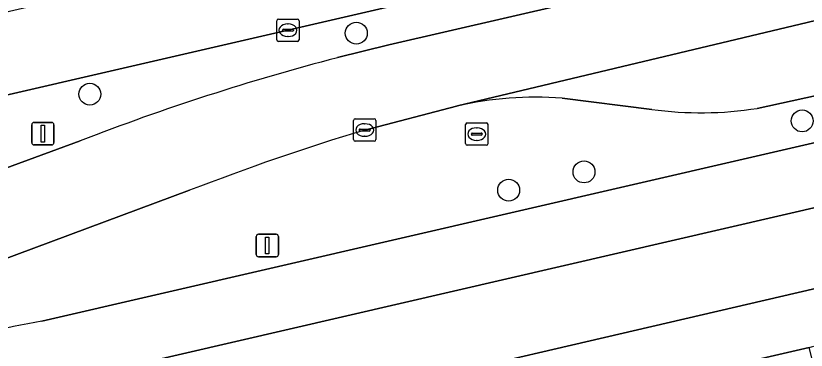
# Model space of a CAD drawing. Extents: x 156412 to 157779, y 382335 to 383768.
# Drawn here: x 156851.95 to 156887.22, y 382953.4 to 382968.31 of the extents above; entities that cross this region are included whole.
import ezdxf

# ---------------------------------------------------------------- set-up
doc = ezdxf.new("R2010")
doc.units = 0
for name, color, linetype in [('IMGEO_Berm_groen', 7, 'Continuous'), ('IMGEO_Boom', 7, 'Continuous'), ('IMGEO_Kolk', 7, 'Continuous'), ('IMGEO_Lichtmast', 7, 'Continuous'), ('IMGEO_OVBaan_gesloten', 7, 'Continuous'), ('IMGEO_Parkeervlak_open', 7, 'Continuous'), ('IMGEO_Rijbaan_regionaal_gesloten', 7, 'Continuous'), ('IMGEO_Rioolput', 7, 'Continuous'), ('IMGEO_Verkeersbordpaal', 7, 'Continuous'), ('IMGEO_Voetpad_open', 7, 'Continuous')]:
    doc.layers.add(name, color=color, linetype=linetype)

msp = doc.modelspace()

# ---------------------------------------------------------------- linework, layer by layer
at = {"layer": 'IMGEO_Berm_groen'}
for points in [[(156866.3, 382966.448), (156868.596, 382967.016), (156937.256, 382982.846), (156960.658, 382988.242), (156960.264, 382989.881), (156936.873, 382984.481), (156826.1, 382958.91), (156813.512, 382955.995), (156808.809, 382954.906), (156809.882, 382950.12), (156812.439, 382950.746), (156832.008, 382955.231)], [(156939.178, 382974.572), (156948.286, 382976.676), (156947.819, 382978.644), (156947.567, 382978.584), (156947.315, 382978.521), (156938.721, 382976.538), (156908.869, 382969.651), (156887.69, 382964.765), (156885.039, 382964.186)], [(156853.113, 382954.697), (156884.599, 382961.963), (156939.178, 382974.572)], [(156880.33, 382964.137), (156876.337, 382964.643)], [(156871.614, 382964.283), (156867.52, 382963.218)], [(156843.959, 382958.752), (156854.822, 382962.739)], [(156859.705, 382960.529), (156848.942, 382956.536)]]:
    msp.add_lwpolyline(points, dxfattribs=at)
for centre, radius, start, end in [((156893.683, 382862.094), 107.886, 104.70303, 111.1124), ((156875.183, 382948.618), 16.066, 85.8819, 102.8358), ((156882.517, 382980.238), 16.249, 262.2643, 278.9281), ((156899.307, 382858.134), 109.787, 106.83031, 111.14452), ((156861.11, 382910.607), 44.81, 100.2806, 106.8878)]:
    msp.add_arc(centre, radius, start, end, dxfattribs=at)
at = {"layer": 'IMGEO_Boom'}
for centre in [(156867.143, 382967.54), (156855.251, 382964.817), (156887.045, 382963.626), (156877.307, 382961.35), (156873.943, 382960.536)]:
    msp.add_circle(centre, 0.489, dxfattribs=at)
at = {"layer": 'IMGEO_Kolk'}
for p, q in [((156863.667, 382968.172), (156864.519, 382968.172)), ((156863.592, 382967.246), (156863.592, 382968.098)), ((156864.08, 382967.952), (156864.105, 382967.952)), ((156864.593, 382968.098), (156864.593, 382967.246)), ((156863.851, 382967.666), (156863.851, 382967.678)), ((156864.289, 382967.629), (156863.891, 382967.629)), ((156863.894, 382967.715), (156864.292, 382967.715)), ((156864.335, 382967.678), (156864.335, 382967.666)), ((156864.519, 382967.172), (156863.667, 382967.172)), ((156864.103, 382967.392), (156864.078, 382967.392)), ((156867.019, 382962.792), (156867.019, 382963.644)), ((156867.094, 382963.718), (156867.946, 382963.718)), ((156868.02, 382963.644), (156868.02, 382962.792)), ((156867.321, 382963.261), (156867.719, 382963.261)), ((156867.507, 382963.498), (156867.532, 382963.498)), ((156867.278, 382963.212), (156867.278, 382963.224)), ((156867.716, 382963.175), (156867.318, 382963.175)), ((156867.53, 382962.938), (156867.505, 382962.938)), ((156867.762, 382963.224), (156867.762, 382963.212)), ((156867.946, 382962.718), (156867.094, 382962.718))]:
    msp.add_line(p, q, dxfattribs=at)
for points in [[(156863.667, 382968.172), (156864.519, 382968.172)], [(156863.592, 382967.246), (156863.592, 382968.098)], [(156864.593, 382968.098), (156864.593, 382967.246)], [(156864.519, 382967.172), (156863.667, 382967.172)], [(156867.019, 382962.792), (156867.019, 382963.644)], [(156867.094, 382963.718), (156867.946, 382963.718)], [(156868.02, 382963.644), (156868.02, 382962.792)], [(156867.946, 382962.718), (156867.094, 382962.718)]]:
    msp.add_lwpolyline(points, dxfattribs=at)
for centre, radius, start, end in [((156863.669, 382968.096), 0.0765, 91.552, 178.448), ((156863.669, 382968.096), 0.0765, 91.552, 178.448), ((156864.517, 382968.096), 0.0765, 1.552, 88.448), ((156864.517, 382968.096), 0.0765, 1.552, 88.448), ((156863.891, 382967.675), 0.0403, 85.8775, 175.7526), ((156863.888, 382967.665), 0.0366, 178.938, 274.7102), ((156864.292, 382967.672), 0.043, 264.8664, 352.4533), ((156864.296, 382967.677), 0.0386, 1.7309, 96.639), ((156863.669, 382967.248), 0.0765, 181.552, 268.448), ((156863.669, 382967.248), 0.0765, 181.552, 268.448), ((156864.517, 382967.248), 0.0765, 271.552, 358.448), ((156864.517, 382967.248), 0.0765, 271.552, 358.448), ((156867.096, 382963.642), 0.0765, 91.552, 178.448), ((156867.096, 382963.642), 0.0765, 91.552, 178.448), ((156867.944, 382963.642), 0.0765, 1.552, 88.448), ((156867.944, 382963.642), 0.0765, 1.552, 88.448), ((156867.318, 382963.221), 0.0403, 85.8775, 175.7526), ((156867.723, 382963.223), 0.0386, 1.7309, 96.639), ((156867.315, 382963.211), 0.0366, 178.938, 274.7102), ((156867.719, 382963.218), 0.043, 264.8664, 352.4533), ((156867.096, 382962.794), 0.0765, 181.552, 268.448), ((156867.096, 382962.794), 0.0765, 181.552, 268.448), ((156867.944, 382962.794), 0.0765, 271.552, 358.448), ((156867.944, 382962.794), 0.0765, 271.552, 358.448)]:
    msp.add_arc(centre, radius, start, end, dxfattribs=at)
for centre, major_axis, ratio, start_param, end_param in [((156864.079, 382967.672), (-0.387, 0.002), 0.722429, 4.712389, 7.853982), ((156864.104, 382967.672), (-0.39, 0.002), 0.717154, 1.570796, 4.712389), ((156867.506, 382963.218), (-0.387, 0.002), 0.722429, 4.712389, 7.853982), ((156867.531, 382963.218), (-0.39, 0.002), 0.717154, 1.570796, 4.712389)]:
    msp.add_ellipse(centre, major_axis=major_axis, ratio=ratio, start_param=start_param, end_param=end_param, dxfattribs=at)
at = {"layer": 'IMGEO_Lichtmast'}
for p, q in [((156862.676, 382957.666), (156862.676, 382958.466)), ((156862.676, 382958.466), (156862.676, 382957.666)), ((156862.776, 382958.566), (156863.566, 382958.566)), ((156863.566, 382958.566), (156862.776, 382958.566)), ((156863.666, 382958.466), (156863.666, 382957.666)), ((156863.666, 382957.666), (156863.666, 382958.466)), ((156863.566, 382957.566), (156862.776, 382957.566)), ((156862.776, 382957.566), (156863.566, 382957.566))]:
    msp.add_line(p, q, dxfattribs=at)
msp.add_lwpolyline([(156863.096, 382958.441), (156863.246, 382958.441), (156863.246, 382957.691), (156863.096, 382957.691), (156863.096, 382958.441)], dxfattribs=at)
for centre, start, end in [((156862.776, 382958.466), 90, 180), ((156862.776, 382958.466), 90, 180), ((156863.566, 382958.466), 0, 90), ((156863.566, 382958.466), 360, 90), ((156862.776, 382957.666), 180, 270), ((156862.776, 382957.666), 180, 270), ((156863.566, 382957.666), 270, 0), ((156863.566, 382957.666), 270, 0)]:
    msp.add_arc(centre, 0.1, start, end, dxfattribs=at)
at = {"layer": 'IMGEO_OVBaan_gesloten'}
msp.add_lwpolyline([(156936.873, 382984.481), (156936.072, 382987.898), (156830.993, 382963.761), (156807.945, 382958.46), (156808.809, 382954.906), (156813.512, 382955.995), (156826.1, 382958.91)], close=True, dxfattribs=at)
at = {"layer": 'IMGEO_Parkeervlak_open'}
for points in [[(156890.458, 382956.801), (156859.463, 382949.6)], [(156863.421, 382947.98), (156863.529, 382948.017), (156887.359, 382953.518), (156887.565, 382953.583)]]:
    msp.add_lwpolyline(points, dxfattribs=at)
at = {"layer": 'IMGEO_Rijbaan_regionaal_gesloten'}
for points in [[(156937.989, 382979.692), (156937.256, 382982.846), (156868.596, 382967.016), (156866.3, 382966.448)], [(156867.52, 382963.218), (156871.614, 382964.283), (156871.659, 382964.297), (156891.446, 382969.01), (156900.788, 382971.237), (156937.989, 382979.692)], [(156939.797, 382971.848), (156939.178, 382974.572), (156884.599, 382961.963), (156853.113, 382954.697)], [(156816.196, 382943.116), (156816.29, 382943.135), (156830.232, 382946.499), (156903.004, 382963.32), (156939.797, 382971.848)], [(156908.869, 382969.651), (156891.446, 382969.01), (156871.659, 382964.297), (156871.614, 382964.283)], [(156885.039, 382964.186), (156887.69, 382964.765), (156908.869, 382969.651)], [(156876.337, 382964.643), (156880.33, 382964.137)], [(156854.822, 382962.739), (156843.959, 382958.752)], [(156848.942, 382956.536), (156859.705, 382960.529)]]:
    msp.add_lwpolyline(points, dxfattribs=at)
msp.add_lwpolyline([(156940.547, 382968.546), (156939.797, 382971.848), (156903.004, 382963.32), (156830.232, 382946.499), (156816.29, 382943.135), (156816.196, 382943.116), (156816.994, 382939.753), (156818.685, 382940.216), (156824.808, 382941.614), (156855.226, 382948.615), (156859.463, 382949.6), (156890.458, 382956.801), (156893.4, 382957.443), (156903.126, 382959.769)], close=True, dxfattribs=at)
for centre, radius, start, end in [((156893.683, 382862.094), 107.886, 104.70303, 111.1124), ((156875.183, 382948.618), 16.066, 85.8819, 102.8358), ((156882.517, 382980.238), 16.249, 262.2643, 278.9281), ((156899.307, 382858.134), 109.787, 106.83031, 111.14452), ((156861.11, 382910.607), 44.81, 100.2806, 106.8878)]:
    msp.add_arc(centre, radius, start, end, dxfattribs=at)
at = {"layer": 'IMGEO_Rioolput'}
for p, q in [((156872.021, 382962.612), (156872.021, 382963.464)), ((156872.096, 382963.538), (156872.948, 382963.538)), ((156872.509, 382963.318), (156872.534, 382963.318)), ((156873.022, 382963.464), (156873.022, 382962.612)), ((156872.28, 382963.032), (156872.28, 382963.044)), ((156872.718, 382962.995), (156872.32, 382962.995)), ((156872.323, 382963.081), (156872.721, 382963.081)), ((156872.764, 382963.044), (156872.764, 382963.032)), ((156872.948, 382962.538), (156872.096, 382962.538)), ((156872.532, 382962.758), (156872.507, 382962.758))]:
    msp.add_line(p, q, dxfattribs=at)
for points in [[(156872.021, 382962.612), (156872.021, 382963.464)], [(156872.096, 382963.538), (156872.948, 382963.538)], [(156873.022, 382963.464), (156873.022, 382962.612)], [(156872.948, 382962.538), (156872.096, 382962.538)]]:
    msp.add_lwpolyline(points, dxfattribs=at)
for centre, radius, start, end in [((156872.098, 382963.462), 0.0765, 91.552, 178.448), ((156872.098, 382963.462), 0.0765, 91.552, 178.448), ((156872.946, 382963.462), 0.0765, 1.552, 88.448), ((156872.946, 382963.462), 0.0765, 1.552, 88.448), ((156872.32, 382963.041), 0.0403, 85.8775, 175.7526), ((156872.317, 382963.031), 0.0366, 178.938, 274.7102), ((156872.721, 382963.038), 0.043, 264.8664, 352.4533), ((156872.725, 382963.043), 0.0386, 1.7309, 96.639), ((156872.098, 382962.614), 0.0765, 181.552, 268.448), ((156872.098, 382962.614), 0.0765, 181.552, 268.448), ((156872.946, 382962.614), 0.0765, 271.552, 358.448), ((156872.946, 382962.614), 0.0765, 271.552, 358.448)]:
    msp.add_arc(centre, radius, start, end, dxfattribs=at)
for centre, major_axis, ratio, start_param, end_param in [((156872.508, 382963.038), (-0.387, 0.002), 0.722429, 4.712389, 7.853982), ((156872.533, 382963.038), (-0.39, 0.002), 0.717154, 1.570796, 4.712389)]:
    msp.add_ellipse(centre, major_axis=major_axis, ratio=ratio, start_param=start_param, end_param=end_param, dxfattribs=at)
at = {"layer": 'IMGEO_Verkeersbordpaal'}
for p, q in [((156852.658, 382962.657), (156852.658, 382963.457)), ((156852.658, 382963.457), (156852.658, 382962.657)), ((156852.758, 382963.557), (156853.548, 382963.557)), ((156853.548, 382963.557), (156852.758, 382963.557)), ((156853.648, 382963.457), (156853.648, 382962.657)), ((156853.648, 382962.657), (156853.648, 382963.457)), ((156853.548, 382962.557), (156852.758, 382962.557)), ((156852.758, 382962.557), (156853.548, 382962.557))]:
    msp.add_line(p, q, dxfattribs=at)
msp.add_lwpolyline([(156853.078, 382963.432), (156853.228, 382963.432), (156853.228, 382962.682), (156853.078, 382962.682), (156853.078, 382963.432)], dxfattribs=at)
for centre, start, end in [((156852.758, 382963.457), 90, 180), ((156852.758, 382963.457), 90, 180), ((156853.548, 382963.457), 0, 90), ((156853.548, 382963.457), 360, 90), ((156852.758, 382962.657), 180, 270), ((156852.758, 382962.657), 180, 270), ((156853.548, 382962.657), 270, 0), ((156853.548, 382962.657), 270, 0)]:
    msp.add_arc(centre, 0.1, start, end, dxfattribs=at)
at = {"layer": 'IMGEO_Voetpad_open'}
msp.add_lwpolyline([(156887.089, 382950.962), (156887.943, 382951.159), (156887.799, 382951.74), (156887.359, 382953.518), (156863.529, 382948.017), (156863.935, 382946.232), (156864.068, 382945.647), (156864.935, 382945.847), (156864.803, 382946.432), (156864.584, 382947.403), (156886.748, 382952.533), (156886.962, 382951.547)], close=True, dxfattribs=at)

doc.saveas('drawing.dxf')
